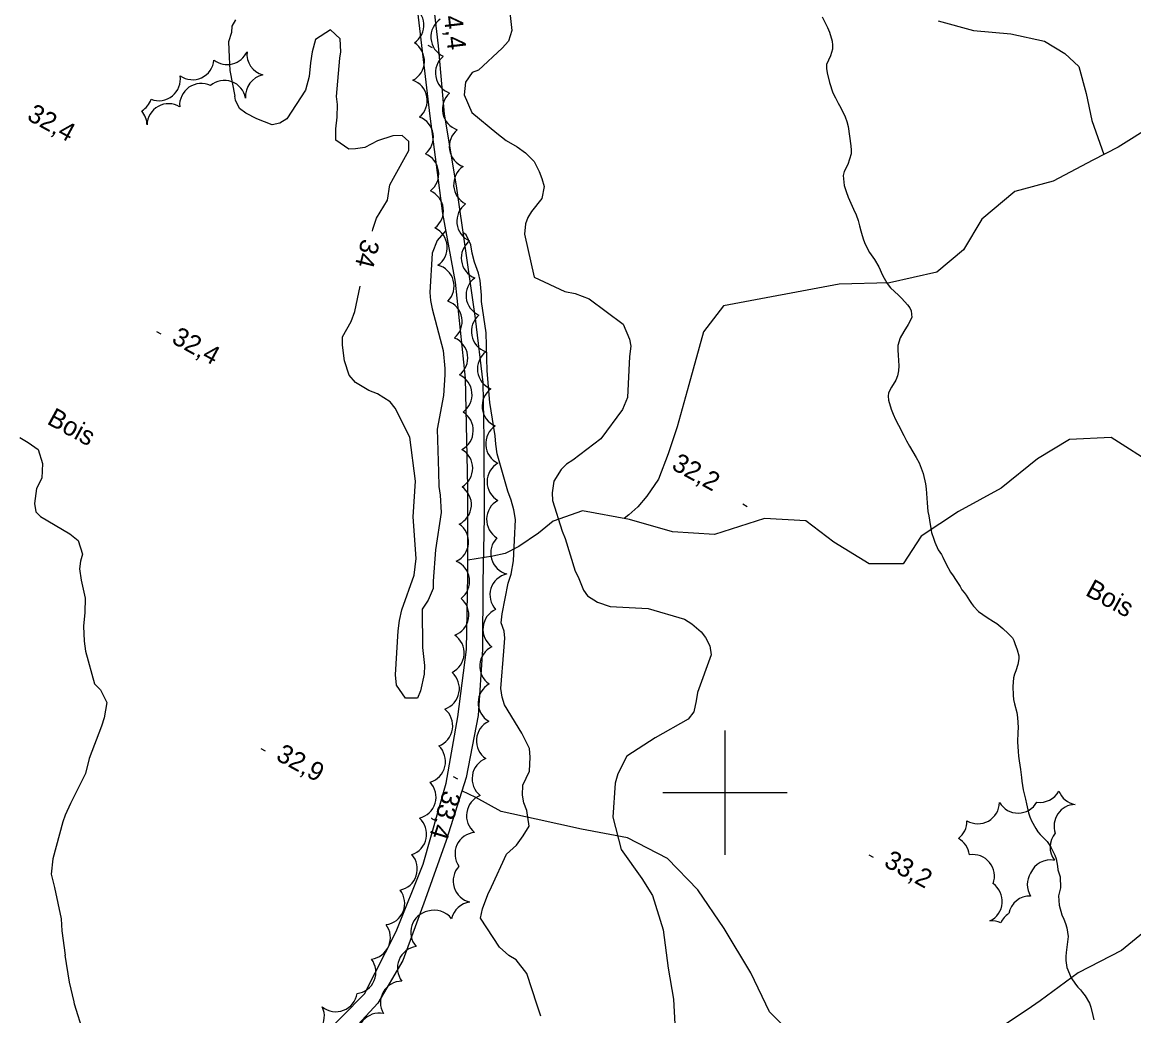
# Model space of a CAD drawing. Extents: x 219136 to 222520, y 5421589 to 5424530.
# Drawn here: x 219487.1 to 219665.7, y 5423364.2 to 5423523.8 of the extents above; entities that cross this region are included whole.
import ezdxf

# ---------------------------------------------------------------- set-up
doc = ezdxf.new("R2010")
doc.units = 0
for name, color, linetype in [('Level 19', 7, 'Continuous'), ('Level 2', 7, 'Continuous'), ('Level 22', 7, 'Continuous'), ('Level 3', 7, 'Continuous'), ('Level 44', 7, 'Continuous'), ('Level 61', 7, 'Continuous')]:
    doc.layers.add(name, color=color, linetype=linetype)

msp = doc.modelspace()

# ---------------------------------------------------------------- linework, layer by layer
at = {"layer": 'Level 19'}
for points in [[(219552.9, 5423528.77), (219553.89, 5423519.98), (219554.88, 5423509), (219556.81, 5423497.48), (219558.29, 5423487.03), (219559.87, 5423476.18), (219561.08, 5423465.87), (219561.24, 5423456.91), (219561.3, 5423444.26), (219561.11, 5423433.76), (219561.01, 5423422.99), (219560.32, 5423412.39), (219558.39, 5423402.44), (219555.17, 5423392.3), (219551.84, 5423382.83), (219548.21, 5423373.06), (219544.23, 5423366.17), (219538.48, 5423359.97)], [(219534.8, 5423360.3), (219542.06, 5423367.68), (219547.18, 5423377.71), (219551.47, 5423388.5), (219555.18, 5423401.51), (219557.09, 5423412.18), (219558.45, 5423422.99), (219558.65, 5423434.92), (219558.68, 5423449.09), (219558.31, 5423466.56), (219556.68, 5423481.98), (219554.65, 5423493.03), (219552.63, 5423508.65), (219550.41, 5423527.35)]]:
    msp.add_lwpolyline(points, dxfattribs=at)
at = {"layer": 'Level 2'}
for points in [[(219564.99, 5423529.22), (219565.74, 5423522.45), (219565.21, 5423520.72), (219564.21, 5423519.57), (219560.4, 5423516.08), (219559.38, 5423515.66), (219558.31, 5423514.15), (219558.09, 5423512.11), (219559.31, 5423509.27), (219563.33, 5423505.92), (219564.85, 5423504.78), (219566.62, 5423503.72), (219567.92, 5423502.76), (219569.31, 5423501.4), (219570.15, 5423499.8), (219570.58, 5423498.64), (219570.94, 5423497.36), (219570.58, 5423495.46), (219568.93, 5423493.36), (219568.3, 5423492.4), (219567.92, 5423491.35)], [(219521.33, 5423524.16), (219520.76, 5423523.13), (219520.69, 5423522.12), (219520.21, 5423520.63), (219520.3, 5423518.13), (219520.44, 5423515.98), (219521.2, 5423511.89)], [(219615.64, 5423524.61), (219616.49, 5423522.93), (219616.82, 5423522.16), (219617.22, 5423520.74), (219617.31, 5423520.07), (219617.3, 5423519.41), (219616.96, 5423518.37), (219616.33, 5423516.94), (219616.34, 5423516.33), (219616.43, 5423515.64), (219616.78, 5423514.08), (219617.36, 5423512.44), (219617.75, 5423511.61), (219618.2, 5423510.78), (219618.64, 5423509.99), (219619.34, 5423508.58), (219619.6, 5423507.81), (219619.78, 5423507.03), (219620.01, 5423505.44), (219620.25, 5423503.91), (219620.31, 5423503.22), (219620.31, 5423502.59), (219619.73, 5423500.89), (219619.15, 5423499.79), (219618.98, 5423499.11), (219619.17, 5423497.52), (219619.46, 5423496.59), (219619.83, 5423495.64), (219620.25, 5423494.7), (219620.68, 5423493.74), (219621.07, 5423492.8), (219621.4, 5423491.88), (219621.63, 5423491.03), (219621.83, 5423490.25), (219622.04, 5423489.51), (219622.27, 5423488.82), (219622.53, 5423488.09)], [(219543.33, 5423490.2), (219543.4, 5423490.53), (219544.01, 5423492.29), (219545.74, 5423495.19), (219546.14, 5423497.64), (219546.74, 5423498.72), (219549.2, 5423503.14), (219549.18, 5423504.59), (219548.12, 5423505.58), (219546.63, 5423505.49), (219544.17, 5423504.69), (219542.14, 5423503.61), (219540.63, 5423503.4), (219539.53, 5423503.37), (219537.47, 5423504.83), (219537.45, 5423506.63), (219537.67, 5423508.53), (219537.74, 5423510.56), (219537.57, 5423511.82), (219538.09, 5423518), (219538.25, 5423519.02), (219538.13, 5423521.11), (219536.59, 5423522.52), (219534.17, 5423520.96), (219533.63, 5423519), (219533.37, 5423517.21), (219533.19, 5423515.04), (219532.61, 5423512.85), (219529.59, 5423508.23), (219528.44, 5423507.53), (219527.24, 5423507.26), (219524.76, 5423508.25), (219523.02, 5423509.17), (219522, 5423509.9), (219521.32, 5423511.22), (219521.2, 5423511.89)], [(219567.92, 5423491.35), (219567.79, 5423489.69), (219569.36, 5423482.82), (219574.24, 5423480.5), (219575.95, 5423480.17), (219578.17, 5423479.33), (219583.63, 5423475.25), (219584.66, 5423472.82), (219584.85, 5423471.71), (219584.67, 5423470.04), (219584.35, 5423463.47), (219583.51, 5423461.52), (219580.06, 5423456.84), (219575.53, 5423453.43), (219574.52, 5423452.77), (219573.66, 5423451.93), (219572.52, 5423450.04), (219572.21, 5423448.17), (219572.29, 5423446.95), (219573.85, 5423442.01), (219574.32, 5423440.84), (219575.92, 5423435.58), (219576.39, 5423434.68), (219577.25, 5423432.55), (219577.91, 5423431.59), (219579.53, 5423430.59), (219581.57, 5423429.88), (219587.68, 5423429.58), (219593.49, 5423427.84), (219594.67, 5423427.14), (219596.19, 5423425.85), (219596.86, 5423424.91), (219597.59, 5423423.59), (219597.8, 5423422.14), (219595.59, 5423416.08), (219595.37, 5423414.74), (219594.98, 5423412.99), (219594.1, 5423411.82), (219588.77, 5423408.8), (219584.24, 5423405.84), (219582.8, 5423403.04), (219582.36, 5423401.52), (219581.99, 5423396.07), (219583.31, 5423390.87), (219586.63, 5423386.22), (219588.33, 5423383.47), (219590.08, 5423377.96), (219590.86, 5423371.83), (219591.73, 5423366.83), (219592.09, 5423359.81)], [(219555.15, 5423490.32), (219553.72, 5423488.71), (219552.95, 5423486.67), (219552.59, 5423480.35), (219552.65, 5423479.03), (219552.95, 5423477.72), (219554.7, 5423471.04), (219554.97, 5423468.11), (219554.99, 5423467.12), (219554.78, 5423463.8), (219553.74, 5423458.4), (219553.97, 5423451.52), (219554.04, 5423449.19), (219554.23, 5423447.76), (219554.39, 5423444.98), (219553.46, 5423439.01)], [(219570.42, 5423364.07), (219569.8, 5423365.85), (219568.18, 5423370.94), (219566.44, 5423373.12), (219565.25, 5423373.84), (219563.75, 5423375.2), (219560.7, 5423379.84), (219561.05, 5423381.32), (219561.87, 5423383.63), (219562.46, 5423384.88), (219564.88, 5423390.12), (219566.51, 5423391.57), (219567.56, 5423393.06), (219568.51, 5423394.61), (219568.16, 5423397.14), (219567.68, 5423398.38), (219567.45, 5423399.62), (219567.52, 5423401.21), (219568.6, 5423403.47), (219568.7, 5423405.69), (219568.56, 5423407.08), (219567.34, 5423409.58), (219564.55, 5423414.13), (219564.18, 5423415.35), (219564, 5423416.72), (219564.46, 5423422.7), (219564.63, 5423424.81), (219564.5, 5423425.92), (219564.03, 5423427.27), (219564.17, 5423428.7), (219565.17, 5423433.64), (219565.63, 5423435.1), (219566.04, 5423437.26), (219566.34, 5423443.85), (219566.08, 5423445.45), (219565.62, 5423446.99), (219565.09, 5423448.45), (219563.41, 5423454.45), (219563.15, 5423455.99), (219563.09, 5423457.29), (219562.21, 5423462.65), (219561.76, 5423467.74), (219561.64, 5423473.86), (219560.87, 5423478.88), (219560.85, 5423479.91), (219560.66, 5423482.26), (219560.38, 5423483.42), (219559.73, 5423485.2), (219559.38, 5423486.65), (219559.15, 5423488), (219558.43, 5423489.63), (219557.87, 5423489.98)], [(219622.53, 5423488.09), (219623.21, 5423486.76), (219624.02, 5423485.64), (219624.71, 5423484.48), (219625.3, 5423483.12), (219626.07, 5423481.76), (219626.63, 5423481.11), (219627.24, 5423480.49), (219627.87, 5423479.91), (219628.43, 5423479.35), (219629.34, 5423478.35), (219629.72, 5423477.87), (219629.95, 5423477.39), (219630.03, 5423476.3), (219629.44, 5423475.21), (219628.77, 5423474.07), (219628.14, 5423473.04), (219627.8, 5423471.8), (219627.78, 5423471.06), (219627.85, 5423470.25), (219627.97, 5423468.56), (219627.9, 5423467.75), (219627.71, 5423466.97), (219627.44, 5423466.24), (219626.76, 5423465.12), (219626.27, 5423464.23), (219626.22, 5423463.68), (219626.29, 5423463.04), (219626.73, 5423461.61), (219627.04, 5423460.8), (219627.43, 5423459.93), (219627.88, 5423459.05), (219628.76, 5423457.36), (219629.19, 5423456.5), (219629.66, 5423455.63), (219630.18, 5423454.72), (219630.72, 5423453.83), (219631.2, 5423452.99), (219631.87, 5423451.27), (219632.25, 5423449.61), (219632.33, 5423448.81), (219632.41, 5423448.05), (219632.48, 5423446.56), (219632.53, 5423445.87), (219632.63, 5423445.18), (219632.75, 5423444.49), (219632.86, 5423443.78), (219633.09, 5423442.41), (219633.22, 5423441.81), (219633.56, 5423440.7), (219633.74, 5423440.21), (219634.25, 5423438.99), (219634.79, 5423438.24), (219635.04, 5423437.8), (219635.56, 5423436.68), (219636.25, 5423435.43), (219636.66, 5423434.83), (219637.07, 5423434.25), (219637.78, 5423433.11), (219638.09, 5423432.6), (219638.44, 5423432.14), (219638.75, 5423431.73), (219639.31, 5423430.87), (219639.63, 5423430.4), (219639.96, 5423429.93), (219640.75, 5423429.08), (219642.15, 5423428.13), (219643.17, 5423427.49), (219643.72, 5423427.16), (219644.67, 5423426.38), (219645.53, 5423425.59), (219646.2, 5423424.87), (219646.45, 5423424.45), (219646.61, 5423423.96), (219646.94, 5423422.96), (219647.21, 5423421.97), (219647.25, 5423421.47), (219647.08, 5423420.58), (219646.75, 5423419.56), (219646.54, 5423419.03), (219646.38, 5423418.42), (219646.28, 5423417.06), (219646.33, 5423415.66), (219646.4, 5423414.97), (219646.53, 5423414.28), (219646.89, 5423412.85), (219647, 5423412.07), (219647.09, 5423411.27), (219647.13, 5423410.46), (219647.1, 5423409.68), (219647, 5423408.14), (219647.11, 5423406.61), (219647.18, 5423405.87), (219647.28, 5423405.12), (219647.4, 5423404.39), (219647.51, 5423403.7), (219647.68, 5423402.45), (219647.74, 5423401.82), (219647.93, 5423400.46), (219648.28, 5423398.94), (219648.46, 5423398.18)], [(219553.46, 5423439.01), (219553.08, 5423433.98), (219553.1, 5423432.81), (219552.29, 5423430.9), (219551.35, 5423429.48), (219551.4, 5423423.31), (219551.73, 5423420.41), (219551.65, 5423419.03), (219551.07, 5423416.37), (219550.57, 5423415.17), (219548.66, 5423415.18), (219547.2, 5423417.27), (219547.07, 5423418.95), (219547.47, 5423425.97), (219547.7, 5423427.63), (219548.05, 5423429.34), (219550.06, 5423434.91), (219550.37, 5423437.61), (219549.9, 5423444.28), (219550.25, 5423450.02), (219549.36, 5423457.1), (219547.01, 5423461.75), (219546.19, 5423462.8), (219544.17, 5423464.04), (219542.74, 5423464.59), (219540.61, 5423465.86), (219539.59, 5423467.06), (219538.86, 5423469.36), (219538.52, 5423471.89), (219538.54, 5423473.2), (219539.95, 5423475.69), (219540.52, 5423477.27), (219541.35, 5423481.34)], [(219486.66, 5423457.06), (219487.99, 5423456.26), (219489.61, 5423455.13), (219490.31, 5423452.89), (219490.22, 5423450.53), (219489.33, 5423448.88), (219489.03, 5423446.46), (219489.23, 5423445.13), (219489.99, 5423444.38), (219494.69, 5423441.58), (219496.06, 5423440.49), (219496.74, 5423438.32), (219496.41, 5423437.19), (219496.24, 5423435.95), (219496.52, 5423434.15), (219497.18, 5423431.22), (219497.14, 5423428.91), (219496.91, 5423426.74), (219497.03, 5423424.35), (219497.23, 5423422.73), (219498.69, 5423417.5), (219499.64, 5423416.53), (219500.67, 5423414.49), (219500.25, 5423412.04), (219499.77, 5423410.7), (219497.84, 5423405.48), (219497.22, 5423403.06), (219494.79, 5423398.28), (219493.94, 5423396.4), (219493.56, 5423395.29), (219491.97, 5423389.39), (219491.72, 5423386.93), (219492.23, 5423384.76), (219493.31, 5423379.75), (219493.41, 5423377.79), (219493.95, 5423373.87)], [(219648.46, 5423398.18), (219648.8, 5423396.78), (219649.01, 5423396.1), (219649.29, 5423395.46), (219649.97, 5423394.24), (219650.31, 5423393.71), (219650.67, 5423393.29), (219651.77, 5423392.13), (219652.1, 5423391.66), (219652.43, 5423391.13), (219653.03, 5423389.96), (219653.26, 5423389.37), (219653.45, 5423388.21), (219653.51, 5423387.62), (219653.86, 5423386.47), (219653.95, 5423384.69), (219653.77, 5423384.08), (219653.63, 5423383.44), (219653.69, 5423381.93), (219654.16, 5423380.39), (219654.46, 5423379.66), (219654.72, 5423378.97), (219654.96, 5423378.26), (219655.17, 5423376.89), (219655.01, 5423375.62), (219654.83, 5423374.3), (219654.77, 5423373.67), (219654.79, 5423373.03), (219654.97, 5423371.89), (219655.62, 5423370.26), (219656.35, 5423369.23), (219656.74, 5423368.76), (219657.13, 5423368.31), (219657.49, 5423367.87), (219657.87, 5423367.35), (219658.57, 5423366.16), (219658.81, 5423365.53), (219659.12, 5423364.21), (219659.29, 5423363.51)], [(219495.47, 5423366.04), (219495.4, 5423366.37), (219494.67, 5423369.58), (219493.95, 5423373.87)], [(219509.56, 5423347.45), (219509.34, 5423347.24), (219507.74, 5423346.02), (219505.6, 5423344.57), (219504.36, 5423344.22), (219503.22, 5423344.07), (219501.89, 5423345.12), (219500.45, 5423347.25), (219499.72, 5423349.01), (219498.53, 5423354.61), (219496.89, 5423361.39), (219495.47, 5423366.04)]]:
    msp.add_lwpolyline(points, dxfattribs=at)
at = {"layer": 'Level 22'}
for points in [[(219690.2, 5423525.01), (219682.26, 5423520.16), (219676.33, 5423512.97), (219668.95, 5423507.27), (219663.18, 5423503.68)], [(219634.25, 5423524), (219639.93, 5423522.43), (219645.93, 5423521.91), (219651.36, 5423520.72), (219654.62, 5423518.75), (219656.88, 5423516.62), (219658.03, 5423512.33), (219658.95, 5423507.95), (219660.88, 5423502.5), (219660.88, 5423502.49)], [(219663.18, 5423503.68), (219659.13, 5423501.59), (219652.75, 5423498.21), (219646.6, 5423496.55), (219641.29, 5423492.12), (219638.33, 5423487.21), (219634.06, 5423483.62), (219626.44, 5423481.88), (219618.36, 5423481.7), (219599.75, 5423478.21), (219596.57, 5423474.03), (219594.19, 5423465.52), (219592.34, 5423458.74), (219590.87, 5423454.42), (219589.31, 5423450.33), (219587.47, 5423447.64), (219586.01, 5423445.92), (219584.57, 5423444.63), (219583.82, 5423444.02)], [(219669.32, 5423452.45), (219662.09, 5423457.07), (219655.37, 5423456.75), (219650.23, 5423453.63), (219644.4, 5423448.9), (219637.55, 5423445.17), (219631.54, 5423441.2), (219628.63, 5423436.75), (219623.19, 5423436.77), (219617.52, 5423440.22), (219613.01, 5423443.64), (219606.38, 5423444.04), (219598.3, 5423441.44), (219591.56, 5423441.92), (219584.65, 5423443.87), (219577.1, 5423445.26), (219572.37, 5423443.59), (219570.03, 5423441.7), (219566.85, 5423439.53), (219564.65, 5423438.41), (219562.67, 5423437.97), (219558.66, 5423437.36)], [(219648.59, 5423365.11), (219637.48, 5423357.8), (219628.5, 5423353.43), (219622.67, 5423353.8), (219617.03, 5423356.79), (219610.99, 5423360.94), (219607.17, 5423364.78), (219604.17, 5423371.06), (219599.86, 5423378.2), (219595.62, 5423384.37), (219590.74, 5423389.44), (219584.35, 5423392.76), (219576.97, 5423394.11), (219569.66, 5423395.72), (219564.04, 5423396.96), (219559.98, 5423399.21), (219557.71, 5423400.29), (219557.71, 5423400.29)], [(219707.67, 5423397.88), (219697.05, 5423393.04), (219686.11, 5423388.16), (219677.5, 5423384.99), (219672, 5423381.41), (219663.72, 5423374.64), (219656.78, 5423371.03), (219650.66, 5423366.55), (219648.59, 5423365.11)]]:
    msp.add_lwpolyline(points, dxfattribs=at)
at = {"layer": 'Level 3'}
for p, q in [((219552.23, 5423520.05), (219552.93, 5423519.67)), ((219508.65, 5423474.07), (219509.35, 5423473.69)), ((219602.85, 5423446.37), (219603.55, 5423445.99)), ((219525.42, 5423407.09), (219526.12, 5423406.71)), ((219556.32, 5423402.61), (219557.03, 5423402.22)), ((219623.14, 5423390), (219623.84, 5423389.62))]:
    msp.add_line(p, q, dxfattribs=at)
at = {"layer": 'Level 44'}
for centre, start, end in [((219548.15, 5423523.3), 303.9729, 63.9729), ((219556.2, 5423521.4), 124.3514, 244.3514), ((219548.24, 5423517.5), 297.6961, 57.6961), ((219520.01, 5423520.41), 232.1178, 336.3488), ((219526.63, 5423518.63), 173.4543, 254.9395), ((219556.93, 5423515.62), 130.0617, 250.0617), ((219514.43, 5423517.98), 234.9889, 354.9889), ((219509.02, 5423514.61), 248.8778, 8.8778), ((219519.56, 5423510.94), 10.4549, 130.4549), ((219526.41, 5423511.89), 101.3919, 185.247), ((219548.68, 5423511.17), 310.3335, 70.3335), ((219515.81, 5423510.45), 64.4624, 184.4624), ((219504.5, 5423512.49), 300.6086, 341.2618), ((219510.58, 5423507.21), 59.1316, 179.1316), ((219558.05, 5423509.78), 131.7136, 251.7136), ((219503.66, 5423507.22), 0.6086, 41.2618), ((219549.68, 5423505.3), 308.9824, 68.9824), ((219559.16, 5423503.81), 129.2998, 249.2998), ((219550.54, 5423499.41), 307.5671, 67.5671), ((219559.85, 5423497.69), 123.653, 243.653), ((219551.3, 5423493.47), 307.0479, 67.0479), ((219560.36, 5423491.78), 126.0758, 246.0758), ((219551.9, 5423487.58), 304.5636, 64.5636), ((219561.08, 5423485.88), 127.8964, 247.8964), ((219553.01, 5423481.37), 315.6938, 75.6938), ((219561.84, 5423479.89), 126.6155, 246.6155), ((219554.3, 5423475.69), 309.988, 69.988), ((219562.71, 5423474.08), 130.4487, 250.4487), ((219555.21, 5423469.83), 307.6755, 67.6755), ((219563.68, 5423468.08), 127.8287, 247.8287), ((219555.9, 5423463.94), 305.591, 65.591), ((219564.43, 5423462.08), 126.4804, 246.4804), ((219556.09, 5423458.18), 298.2177, 58.2177), ((219565, 5423456.05), 124.2989, 244.2989), ((219556, 5423452.12), 300.2096, 60.2096), ((219565.23, 5423449.92), 119.9095, 239.9095), ((219555.79, 5423446.26), 295.6313, 55.6313), ((219565.15, 5423443.89), 118.7387, 238.7387), ((219555.33, 5423440.28), 295.605, 55.605), ((219565.81, 5423438.48), 135.1883, 255.1883), ((219555.5, 5423433.96), 307.3807, 67.3807), ((219565.69, 5423431.76), 102.6953, 222.6953), ((219555.38, 5423428.55), 290.1304, 50.1304), ((219564.56, 5423426.25), 114.1965, 234.1965), ((219554.63, 5423422.43), 295.8931, 55.8931), ((219564.04, 5423420.32), 115.7463, 235.7463), ((219553.86, 5423416.71), 288.769, 48.769), ((219563.79, 5423414.44), 119.3632, 239.3632), ((219552.78, 5423410.75), 290.6911, 50.6911), ((219563.52, 5423408.33), 115.5509, 235.5509), ((219551.63, 5423404.99), 286.6848, 46.6848), ((219562.82, 5423402.25), 111.4096, 231.4096), ((219550.1, 5423399.29), 283.3599, 43.3599), ((219650.63, 5423401.9), 261.5826, 331.3384), ((219656.89, 5423401.51), 201.5826, 259.6833), ((219561.92, 5423396.31), 111.2551, 231.2551), ((219640.66, 5423398.46), 239.2536, 359.2536), ((219647.11, 5423400.17), 210.5457, 330.5457), ((219656.35, 5423394.64), 91.3384, 199.6833), ((219548.6, 5423393.33), 288.2603, 48.2603), ((219635.43, 5423395.39), 307.0368, 1.4348), ((219560.07, 5423390.16), 95.2309, 215.2309), ((219655.72, 5423391.22), 139.3871, 217.0863), ((219635.86, 5423389.59), 7.0368, 61.4348), ((219547.1, 5423387.74), 281.8038, 41.8038), ((219639.86, 5423386.59), 339.4449, 99.4449), ((219652.32, 5423385.72), 79.3871, 157.0863), ((219559.78, 5423385.81), 137.2615, 257.2615), ((219652.06, 5423385.23), 147.9032, 212.0929), ((219545.07, 5423382.22), 277.7459, 37.7459), ((219641.12, 5423382.54), 295.1027, 55.1027), ((219559.44, 5423378.99), 97.0365, 167.4985), ((219649, 5423379.93), 87.9032, 169.2077), ((219552.95, 5423377.57), 101.5935, 221.5935), ((219553.3, 5423377.66), 37.0365, 107.4985), ((219647.48, 5423377.67), 122.9728, 155.4018), ((219542.77, 5423376.7), 277.0918, 37.0918), ((219642.92, 5423375.95), 65.9151, 95.4018), ((219550.82, 5423371.84), 97.6174, 217.6174), ((219540.44, 5423371.17), 277.2378, 37.2378), ((219548.09, 5423366.26), 90.3092, 210.3092), ((219537.46, 5423368.27), 231.1156, 351.1156), ((219532.16, 5423364.07), 265.735, 25.735), ((219544.41, 5423361.11), 78.4372, 198.4372)]:
    msp.add_arc(centre, 3.46, start, end, dxfattribs=at)
at = {"layer": 'Level 61'}
for points in [[(219600, 5423410), (219600, 5423400), (219600, 5423390)], [(219590, 5423400), (219600, 5423400), (219610, 5423400)]]:
    msp.add_lwpolyline(points, dxfattribs=at)

# ---------------------------------------------------------------- texts
at = {"layer": 'Level 2'}
msp.add_text('34', height=3, rotation=255.7654, dxfattribs=at).set_placement((219541.63, 5423489.09))
at = {"layer": 'Level 3'}
for s, rotation, p in [('34,4', 276.8073, (219554.54, 5423526.92)), ('32,4', 331.383, (219487.65, 5423508.18)), ('32,4', 331.383, (219510.89, 5423472.34)), ('32,2', 331.383, (219591.25, 5423452.06)), ('32,9', 331.383, (219527.66, 5423405.36)), ('33,4', 252.9239, (219554.77, 5423400.51)), ('33,2', 331.383, (219625.38, 5423388.27))]:
    msp.add_text(s, height=3, rotation=rotation, dxfattribs=at).set_placement(p)
at = {"layer": 'Level 44'}
for p in [(219490.88, 5423459.32), (219657.77, 5423431.79)]:
    msp.add_text('Bois', height=3, rotation=331.3547, dxfattribs=at).set_placement(p)

doc.saveas('drawing.dxf')
